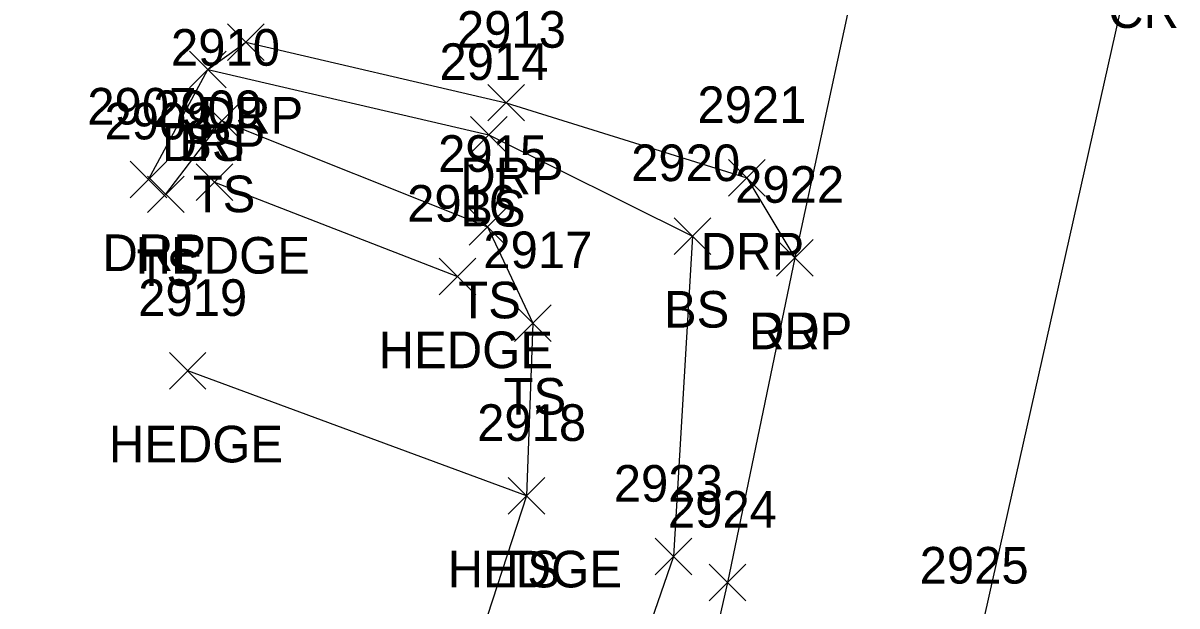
# Model space of a CAD drawing. Extents: x 1678863 to 1683592, y 407783 to 418211.
# Drawn here: x 1680381.7 to 1680444.6, y 415014.8 to 415046.7 of the extents above; entities that cross this region are included whole.
import ezdxf

# ---------------------------------------------------------------- set-up
doc = ezdxf.new("R2010")
doc.units = 0
for name, color, linetype in [('L_A', 7, 'Continuous'), ('L_I', 7, 'Continuous'), ('L_TIC', 7, 'Continuous'), ('LAHR', 7, 'Continuous'), ('LELB', 7, 'Continuous'), ('P_A', 7, 'Continuous'), ('P_I', 7, 'Continuous'), ('P_TIC', 7, 'Continuous'), ('PET', 7, 'Continuous'), ('PRC', 7, 'Continuous'), ('R_A', 7, 'Continuous'), ('R_I', 7, 'Continuous'), ('R_TIC', 7, 'Continuous'), ('RDP', 7, 'Continuous')]:
    doc.layers.add(name, color=color, linetype=linetype)

msp = doc.modelspace()

# ---------------------------------------------------------------- linework, layer by layer
at = {"layer": 'L_TIC'}
for points in [[(1680390.76, 415043.122), (1680392.76, 415045.122)], [(1680392.76, 415043.122), (1680390.76, 415045.122)], [(1680391.523, 415040.323), (1680393.523, 415042.323)], [(1680393.523, 415040.323), (1680391.523, 415042.323)], [(1680406.089, 415039.545), (1680408.089, 415041.545)], [(1680408.089, 415039.545), (1680406.089, 415041.545)], [(1680391.117, 415036.971), (1680393.117, 415038.971)], [(1680393.117, 415036.971), (1680391.117, 415038.971)], [(1680388.456, 415036.301), (1680390.456, 415038.301)], [(1680390.456, 415036.301), (1680388.456, 415038.301)], [(1680406.018, 415034.529), (1680408.018, 415036.529)], [(1680408.018, 415034.529), (1680406.018, 415036.529)], [(1680417.209, 415034.022), (1680419.209, 415036.022)], [(1680419.209, 415034.022), (1680417.209, 415036.022)], [(1680404.382, 415031.808), (1680406.382, 415033.808)], [(1680406.382, 415031.808), (1680404.382, 415033.808)], [(1680408.487, 415029.27), (1680410.487, 415031.27)], [(1680410.487, 415029.27), (1680408.487, 415031.27)], [(1680389.656, 415026.663), (1680391.656, 415028.663)], [(1680391.656, 415026.663), (1680389.656, 415028.663)], [(1680408.149, 415019.837), (1680410.149, 415021.837)], [(1680410.149, 415019.837), (1680408.149, 415021.837)], [(1680408.149, 415019.837), (1680410.149, 415021.837)], [(1680410.149, 415019.837), (1680408.149, 415021.837)], [(1680416.171, 415016.519), (1680418.171, 415018.519)], [(1680418.171, 415016.519), (1680416.171, 415018.519)]]:
    msp.add_lwpolyline(points, dxfattribs=at)
at = {"layer": 'LAHR'}
for points in [[(1680392.117, 415037.971), (1680405.382, 415032.808)], [(1680409.149, 415020.837), (1680390.656, 415027.663)]]:
    msp.add_lwpolyline(points, dxfattribs=at)
at = {"layer": 'LELB'}
for points in [[(1680391.76, 415044.122), (1680407.089, 415040.545), (1680418.209, 415035.022), (1680417.171, 415017.519), (1680410.304, 414997.618), (1680402.524, 414956.217), (1680394.681, 414924.434)], [(1680389.456, 415037.301), (1680392.523, 415041.323), (1680407.018, 415035.529), (1680409.487, 415030.27), (1680409.149, 415020.837), (1680402.49, 415000.403), (1680389.206, 414957.437), (1680387.777, 414934.068), (1680383.415, 414930.273), (1680367.614, 414932.924)]]:
    msp.add_lwpolyline(points, dxfattribs=at)
at = {"layer": 'P_TIC'}
for points in [[(1680422.8, 415032.839), (1680424.8, 415034.839)], [(1680424.8, 415032.839), (1680422.8, 415034.839)], [(1680419.128, 415015.103), (1680421.128, 415017.103)], [(1680421.128, 415015.103), (1680419.128, 415017.103)]]:
    msp.add_lwpolyline(points, dxfattribs=at)
at = {"layer": 'PET'}
msp.add_lwpolyline([(1680468.222, 415214.687), (1680459.71, 415182.459), (1680453.724, 415158.307), (1680446.089, 415129.912), (1680440.193, 415107.065), (1680428.11, 415053.837), (1680423.8, 415033.839), (1680420.128, 415016.103), (1680415.53, 414995.947), (1680407.024, 414954.692), (1680401.788, 414930.302), (1680395.67, 414897.369), (1680389.914, 414860.307), (1680385.216, 414829.17), (1680382.267, 414805.046), (1680376.742, 414757.644), (1680370.825, 414695.906), (1680367.273, 414661.856), (1680363.274, 414619.853), (1680360.407, 414593.077), (1680357.315, 414558.184), (1680353.795, 414516.762), (1680349.585, 414483.988)], dxfattribs=at)
at = {"layer": 'PRC'}
msp.add_lwpolyline([(1680481.594, 415211.169), (1680473.057, 415178.672), (1680464.706, 415146.401), (1680454.429, 415103.391), (1680442.463, 415051.385), (1680433.867, 415013.047), (1680427.708, 414986.462), (1680420.878, 414953.302), (1680414.998, 414925.91), (1680408.483, 414889.988), (1680403.428, 414856.865), (1680399.052, 414826.288), (1680394.786, 414790.7), (1680390.069, 414747.804), (1680385.233, 414697.924), (1680381.062, 414656.376), (1680376.285, 414606.574), (1680371.502, 414556.434), (1680367.375, 414511.691), (1680362.628, 414458.587)], dxfattribs=at)
at = {"layer": 'R_TIC'}
for points in [[(1680392.825, 415044.617), (1680394.825, 415046.617)], [(1680394.825, 415044.617), (1680392.825, 415046.617)], [(1680390.76, 415043.122), (1680392.76, 415045.122)], [(1680392.76, 415043.122), (1680390.76, 415045.122)], [(1680407.045, 415041.306), (1680409.045, 415043.306)], [(1680409.045, 415041.306), (1680407.045, 415043.306)], [(1680387.517, 415037.111), (1680389.517, 415039.111)], [(1680389.517, 415037.111), (1680387.517, 415039.111)], [(1680420.172, 415037.194), (1680422.172, 415039.194)], [(1680422.172, 415037.194), (1680420.172, 415039.194)], [(1680422.8, 415032.839), (1680424.8, 415034.839)], [(1680424.8, 415032.839), (1680422.8, 415034.839)]]:
    msp.add_lwpolyline(points, dxfattribs=at)
at = {"layer": 'RDP'}
msp.add_lwpolyline([(1680388.517, 415038.111), (1680391.76, 415044.122), (1680393.825, 415045.617), (1680408.045, 415042.306), (1680421.172, 415038.194), (1680423.8, 415033.839)], dxfattribs=at)

# ---------------------------------------------------------------- texts
at = {"layer": 'L_A'}
for s, p in [('BS', (1680390.201, 415039.122)), ('TS', (1680390.933, 415036.323)), ('BS', (1680405.53, 415035.545)), ('HEDGE', (1680387.818, 415032.971)), ('TS', (1680387.865, 415032.301)), ('TS', (1680405.427, 415030.529)), ('BS', (1680416.65, 415030.022)), ('HEDGE', (1680401.082, 415027.808)), ('TS', (1680407.897, 415025.27)), ('HEDGE', (1680386.356, 415022.663)), ('HEDGE', (1680404.85, 415015.837)), ('TS', (1680407.559, 415015.837))]:
    msp.add_text(s, height=2, dxfattribs=at).set_placement(p)
at = {"layer": 'L_I'}
for s, p in [('2910', (1680389.744, 415044.323)), ('2914', (1680404.396, 415043.545)), ('2909', (1680388.771, 415040.971)), ('2908', (1680386.117, 415040.301)), ('2915', (1680404.325, 415038.529)), ('2920', (1680414.863, 415038.022)), ('2916', (1680402.634, 415035.808)), ('2917', (1680406.794, 415033.27)), ('2919', (1680387.955, 415030.663)), ('2918', (1680406.456, 415023.837)), ('2918', (1680406.456, 415023.837)), ('2923', (1680413.912, 415020.519))]:
    msp.add_text(s, height=2, dxfattribs=at).set_placement(p)
at = {"layer": 'P_A'}
for s, p in [('CR', (1680440.896, 415046.385)), ('RDP', (1680421.288, 415028.839))]:
    msp.add_text(s, height=2, dxfattribs=at).set_placement(p)
at = {"layer": 'P_I'}
for s, p in [('2922', (1680420.54, 415036.839)), ('2924', (1680416.868, 415019.103)), ('2925', (1680430.607, 415016.047))]:
    msp.add_text(s, height=2, dxfattribs=at).set_placement(p)
at = {"layer": 'R_A'}
for p in [(1680391.314, 415040.617), (1680389.249, 415039.122), (1680405.533, 415037.306), (1680386.006, 415033.111), (1680418.66, 415033.194), (1680421.288, 415028.839)]:
    msp.add_text('DRP', height=2, dxfattribs=at).set_placement(p)
at = {"layer": 'R_I'}
for s, p in [('2913', (1680405.352, 415045.306)), ('2907', (1680385.179, 415041.111)), ('2921', (1680418.479, 415041.194)), ('2922', (1680420.54, 415036.839))]:
    msp.add_text(s, height=2, dxfattribs=at).set_placement(p)

doc.saveas('drawing.dxf')
